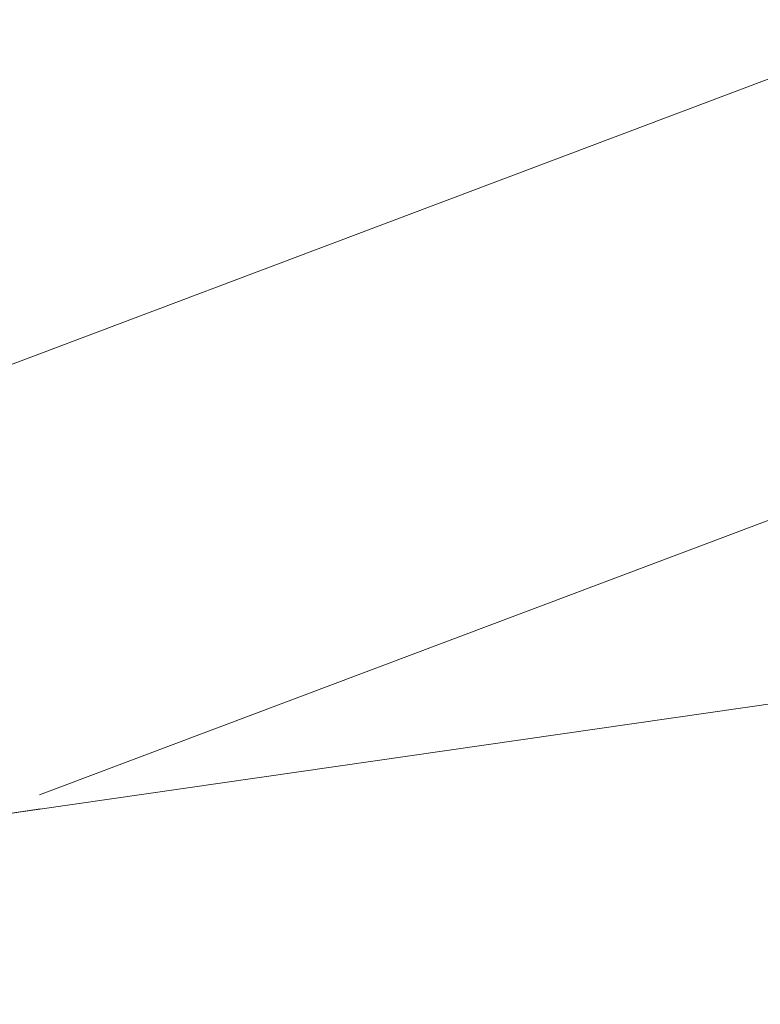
# Model space of a CAD drawing. Extents: x 1620613 to 58986870800, y -33664771900 to 607790.
# Tile 281 of 656: x 1620826.52 to 1620827.76, y 607275.48 to 607277.13. Entities that reach past the tile are written whole.
import ezdxf

# ---------------------------------------------------------------- set-up
doc = ezdxf.new("R2010")
doc.units = 0
doc.header["$MEASUREMENT"] = 0
doc.linetypes.add('DGN Style 2', pattern=[7.346995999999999, 4.408198, -2.938798])
doc.linetypes.add('DGN Style 3', pattern=[10.285794, 7.346996, -2.938798])
for name, color, linetype, lineweight in [('BD_X_Building', 241, 'Continuous', 0), ('DR_X_Text', 7, 'Continuous', 0), ('DT_X_Contour_Minor', 136, 'DGN Style 3', 0), ('SV_X_Top_of_Bank', 97, 'DGN Style 2', 0), ('XS_X_Ground_Line', 92, 'DGN Style 3', 13)]:
    doc.layers.add(name, color=color, linetype=linetype, lineweight=lineweight)
doc.styles.add('Style-Arial', font='arial.ttf')
doc.dimstyles.get("Standard").update_dxf_attribs({"dimtxt": 0.18, "dimasz": 0.18, "dimexe": 0.18, "dimexo": 0.0625, "dimgap": 0.09, "dimtad": 0, "dimtih": 1, "dimtoh": 1, "dimdec": 4, "dimzin": 0, "dimdsep": 46, "dimtxsty": 'Standard', "dimcen": 0.09, "dimadec": 0, "dimazin": 0, "dimtfac": 1, "dimtdec": 4, "dimtofl": 0, "dimtmove": 0, "dimatfit": 3, "dimfxl": 1, "dimtolj": 1, "dimtzin": 0, "dimarcsym": 0})

# ---------------------------------------------------------------- blocks, each defined once
blk = doc.blocks.new('*U1005', base_point=(1621030.426375, 607373.088958, 1050.707375))
at = {"layer": 'DT_X_Contour_Minor', "transparency": 33554559, "flags": 128}
for points, elevation in [([(1621003.879831, 607417.525733), (1621001.92118, 607416.131629), (1621001.536979, 607415.858369), (1621001.2238, 607415.63606), (1621000.981641, 607415.464704), (1621000.810503, 607415.344301), (1621000.448831, 607415.09116), (1621000.200536, 607414.883154), (1620999.726908, 607414.448993), (1620999.027946, 607413.788675), (1620998.103651, 607412.902202), (1620995.338417, 607410.236732), (1620994.369162, 607409.279445), (1620993.535324, 607408.406686), (1620992.836902, 607407.618456), (1620992.273896, 607406.914754), (1620990.953102, 607405.150919), (1620990.484712, 607404.547032), (1620990.070136, 607404.058248), (1620989.709376, 607403.684567), (1620989.40243, 607403.42599), (1620988.65566, 607402.889919), (1620988.404721, 607402.701264), (1620988.211983, 607402.537348), (1620988.077445, 607402.398174), (1620988.001108, 607402.28374), (1620987.875142, 607402.011571), (1620987.83876, 607401.909902), (1620987.824088, 607401.809023), (1620987.831128, 607401.708934), (1620987.859878, 607401.609634), (1620988.044704, 607401.148079), (1620987.91031, 607401.076477), (1620987.897191, 607401.068255), (1620987.91543, 607401.074276), (1620987.965028, 607401.09454), (1620988.045984, 607401.129047), (1620988.303679, 607401.240056), (1620988.39171, 607401.269497), (1620988.462531, 607401.274563), (1620988.516143, 607401.255254), (1620988.552545, 607401.21157), (1620988.626671, 607401.06258), (1620988.656186, 607400.992232), (1620988.689138, 607400.89293), (1620988.725525, 607400.764676), (1620988.765349, 607400.607468), (1620988.876126, 607400.149644), (1620988.888266, 607399.988049), (1620988.841601, 607399.846633), (1620988.736131, 607399.725396), (1620988.571857, 607399.624338), (1620988.055386, 607399.381754), (1620987.866426, 607399.291554), (1620987.686902, 607399.202892), (1620987.516812, 607399.115769), (1620987.356157, 607399.030184), (1620986.940323, 607398.804007), (1620986.797123, 607398.723038), (1620986.679396, 607398.649764), (1620986.587144, 607398.584183), (1620986.520365, 607398.526296), (1620986.376255, 607398.382191), (1620986.317708, 607398.328963), (1620986.250148, 607398.277361), (1620986.173577, 607398.227382), (1620986.087993, 607398.179029), (1620985.847753, 607398.052252), (1620985.770033, 607398.010062), (1620985.717054, 607397.978574), (1620985.688816, 607397.957788), (1620985.685319, 607397.947705), (1620985.708981, 607397.935084), (1620985.669879, 607397.914812), (1620985.534828, 607397.863461), (1620985.303827, 607397.78103), (1620984.976877, 607397.667519), (1620983.977077, 607397.323386), (1620983.635314, 607397.20494), (1620983.359876, 607397.107702), (1620983.150763, 607397.031673), (1620983.007975, 607396.976852), (1620982.71564, 607396.85894), (1620982.618348, 607396.819472), (1620982.545722, 607396.789499), (1620982.497762, 607396.769023), (1620982.474469, 607396.758044), (1620982.445241, 607396.741426), (1620982.406892, 607396.722023), (1620982.313764, 607396.676277), (1620982.165857, 607396.604188), (1620981.963172, 607396.505756), (1620981.34964, 607396.208145), (1620981.062999, 607396.073884), (1620980.663225, 607395.894309), (1620980.150319, 607395.669419), (1620979.52428, 607395.399214), (1620977.703999, 607394.61825), (1620976.992582, 607394.312884), (1620976.223543, 607393.982509), (1620975.39688, 607393.627124), (1620974.512595, 607393.246731), (1620972.077672, 607392.199002), (1620971.044123, 607391.74988), (1620969.769669, 607391.188309), (1620968.254311, 607390.514289), (1620966.498048, 607389.72782), (1620961.493472, 607387.480639), (1620959.728052, 607386.688455), (1620958.185223, 607385.997287), (1620956.864984, 607385.407137), (1620955.767337, 607384.918004), (1620953.137066, 607383.748339), (1620952.021662, 607383.251236), (1620950.648156, 607382.637175), (1620949.016547, 607381.906157), (1620947.126834, 607381.058181), (1620941.743464, 607378.640968), (1620939.888237, 607377.807487), (1620938.360084, 607377.119956), (1620937.159006, 607376.578374), (1620936.285001, 607376.18274), (1620934.390421, 607375.322317), (1620933.680783, 607375.00036), (1620932.972801, 607374.679809), (1620932.266477, 607374.360662), (1620931.561811, 607374.04292), (1620929.684909, 607373.197482), (1620928.992952, 607372.885902), (1620928.324758, 607372.585242), (1620927.680326, 607372.295501), (1620927.059657, 607372.01668), (1620925.436223, 607371.287715), (1620924.862562, 607371.028962), (1620924.359157, 607370.799427), (1620923.926006, 607370.599109), (1620923.56311, 607370.428009), (1620922.689061, 607370.010699), (1620922.361668, 607369.854941), (1620922.035026, 607369.700647), (1620921.709134, 607369.547818), (1620921.383994, 607369.396455), (1620920.517953, 607368.994772), (1620920.184196, 607368.84047), (1620919.832455, 607368.678828), (1620919.46273, 607368.509844), (1620919.075021, 607368.333519), (1620918.017153, 607367.853532), (1620917.670861, 607367.697608), (1620917.425389, 607367.589828), (1620917.280735, 607367.530191), (1620917.236899, 607367.518698), (1620917.25443, 607367.55224), (1620917.243174, 607367.555158), (1620917.196257, 607367.538757), (1620917.11368, 607367.503037), (1620916.995443, 607367.447998), (1620916.632596, 607367.275466), (1620916.511019, 607367.218541), (1620916.418424, 607367.177163), (1620916.354811, 607367.151333), (1620916.32018, 607367.141051), (1620916.266473, 607367.134361), (1620916.232138, 607367.123806), (1620916.169413, 607367.097158), (1620916.078298, 607367.054416), (1620915.958792, 607366.995582), (1620915.602258, 607366.817233), (1620915.450081, 607366.740978), (1620915.260949, 607366.645976), (1620915.034864, 607366.532227), (1620914.771824, 607366.39973), (1620914.021113, 607366.021408), (1620913.77356, 607365.899226), (1620913.593937, 607365.816421), (1620913.482242, 607365.772993), (1620913.438477, 607365.768942), (1620913.41234, 607365.810642), (1620913.403036, 607365.825308), (1620913.394724, 607365.838031), (1620913.387406, 607365.848813), (1620913.381082, 607365.857651), (1620913.353884, 607365.894366), (1620913.242373, 607365.91691), (1620913.209503, 607365.912953), (1620913.158687, 607365.891423), (1620913.089922, 607365.852318), (1620913.00321, 607365.795639), (1620912.748048, 607365.621063), (1620912.619294, 607365.495141), (1620912.424405, 607365.248309), (1620912.16338, 607364.880565), (1620911.836219, 607364.391911), (1620910.875609, 607362.927619), (1620910.489325, 607362.377711), (1620910.050931, 607361.826206), (1620909.560425, 607361.273104), (1620909.017809, 607360.718404), (1620907.501351, 607359.237077), (1620906.868086, 607358.671336), (1620906.105633, 607358.085111), (1620905.213992, 607357.4784), (1620904.193164, 607356.851204), (1620901.298706, 607355.151368), (1620900.196791, 607354.5027), (1620899.061888, 607353.831574), (1620897.893997, 607353.13799), (1620896.69312, 607352.421947), (1620893.446795, 607350.482555), (1620892.369774, 607349.838586), (1620891.573452, 607349.361221), (1620891.057829, 607349.050462), (1620890.822907, 607348.906308), (1620890.570713, 607348.744037), (1620890.304283, 607348.572606), (1620889.69414, 607348.180017), (1620888.740283, 607347.566271), (1620887.442712, 607346.731366), (1620883.524238, 607344.210075), (1620882.003207, 607343.255665), (1620880.37897, 607342.283404), (1620878.651526, 607341.293291), (1620876.820876, 607340.285327), (1620871.801533, 607337.573621), (1620870.153673, 607336.68331), (1620868.974598, 607336.046155), (1620868.26431, 607335.662156), (1620868.022807, 607335.531313), (1620868.003849, 607335.519942), (1620867.971734, 607335.502231), (1620867.889608, 607335.457626), (1620867.757472, 607335.386127), (1620867.575324, 607335.287734), (1620867.022915, 607334.989495), (1620866.607401, 607334.744429), (1620865.775164, 607334.232911), (1620864.526204, 607333.454941), (1620862.860522, 607332.410519), (1620854.114988, 607326.914824), (1620853.555469, 607326.599765), (1620853.192975, 607326.431357), (1620852.345285, 607326.061159), (1620851.012399, 607325.48917), (1620849.194319, 607324.71539), (1620843.699176, 607322.382924), (1620841.887955, 607321.614369), (1620840.575647, 607321.058056), (1620839.762253, 607320.713984), (1620839.447773, 607320.582153), (1620839.274377, 607320.513591), (1620839.217081, 607320.490852), (1620839.175241, 607320.474057), (1620839.148855, 607320.463205), (1620839.137925, 607320.458297), (1620839.129384, 607320.453134), (1620839.087954, 607320.427933), (1620838.970071, 607320.356201), (1620838.775733, 607320.237938), (1620838.504942, 607320.073145), (1620837.062859, 607319.195538), (1620827.079825, 607314.94988), (1620825.201572, 607314.151117), (1620823.845254, 607313.574393), (1620823.010871, 607313.219711), (1620822.698425, 607313.087069), (1620822.561148, 607313.02941), (1620822.36402, 607312.946614), (1620821.875595, 607312.741467), (1620821.095873, 607312.413971), (1620820.024852, 607311.964126), (1620816.780402, 607310.601405), (1620815.534065, 607310.084906), (1620814.228393, 607309.557449), (1620812.863385, 607309.019034), (1620811.439041, 607308.469662), (1620807.561678, 607306.990057), (1620806.275751, 607306.499138), (1620805.325991, 607306.136082), (1620804.712399, 607305.90089), (1620804.434974, 607305.793561), (1620804.143398, 607305.677838), (1620803.83883, 607305.559591), (1620803.143809, 607305.291645), (1620802.058334, 607304.873999), (1620800.582404, 607304.306652), (1620796.125989, 607302.594128), (1620794.419569, 607301.934638), (1620792.642621, 607301.240559), (1620790.795146, 607300.511893), (1620788.877143, 607299.748638), (1620783.668431, 607297.667174), (1620781.917619, 607296.968105), (1620780.571715, 607296.431995), (1620779.630721, 607296.058845), (1620779.094635, 607295.848655), (1620778.204953, 607295.505426), (1620777.76613, 607295.352418), (1620777.116924, 607295.150815), (1620776.257334, 607294.900617), (1620775.187361, 607294.601825), (1620772.053587, 607293.740252), (1620770.760758, 607293.419622), (1620769.232599, 607293.103913), (1620767.469112, 607292.793124), (1620765.470296, 607292.487256), (1620759.826347, 607291.678168), (1620758.860304, 607291.109963), (1620760.195137, 607290.012163), (1620763.830845, 607288.384769), (1620769.76743, 607286.227781), (1620788.666155, 607279.769688), (1620794.897344, 607277.670466), (1620799.416867, 607276.216371), (1620802.224723, 607275.407402), (1620803.320913, 607275.24356), (1620803.961865, 607275.666817), (1620804.334567, 607275.714943), (1620804.971958, 607275.541878), (1620805.874038, 607275.147623), (1620807.040808, 607274.532178), (1620810.505113, 607272.596069), (1620811.701054, 607271.970219), (1620812.690651, 607271.54475), (1620813.473901, 607271.319663), (1620814.050807, 607271.294957), (1620816.261559, 607271.647221), (1620820.331139, 607272.982164), (1620821.930708, 607274.300728), (1620822.251095, 607274.559608), (1620822.526727, 607274.771148), (1620822.757605, 607274.935348), (1620822.943727, 607275.052209), (1620823.38038, 607275.300717), (1620823.526887, 607275.383677), (1620823.638915, 607275.446176), (1620823.716467, 607275.488213), (1620823.759541, 607275.509789), (1620823.828434, 607275.540043), (1620824.043281, 607275.622415), (1620824.636151, 607275.846842), (1620825.607044, 607276.213324), (1620826.95596, 607276.72186), (1620831.057099, 607278.267363), (1620832.525558, 607278.841649), (1620833.855079, 607279.405379), (1620835.045663, 607279.958555), (1620836.097309, 607280.501175), (1620838.716449, 607281.934089), (1620839.73377, 607282.459771), (1620840.821379, 607282.962131), (1620841.979277, 607283.44117), (1620843.207462, 607283.896887), (1620846.576339, 607285.081038), (1620847.714074, 607285.482398), (1620848.600623, 607285.798364), (1620849.235984, 607286.028935), (1620849.620157, 607286.174113), (1620850.309705, 607286.447394), (1620850.585565, 607286.555639), (1620850.895984, 607286.675414), (1620851.240963, 607286.806718), (1620851.620501, 607286.949552), (1620852.678683, 607287.345816), (1620853.402801, 607287.624815), (1620854.78152, 607288.164615), (1620856.81484, 607288.965216), (1620859.502761, 607290.026619), (1620867.543351, 607293.204759), (1620870.194387, 607294.252347), (1620872.11705, 607295.011506), (1620873.311343, 607295.482235), (1620873.777263, 607295.664536), (1620874.048556, 607295.766099), (1620874.170594, 607295.820199), (1620874.33324, 607295.906325), (1620874.536493, 607296.024479), (1620874.780353, 607296.174659), (1620875.48479, 607296.617843), (1620875.758532, 607296.78198), (1620876.051432, 607296.942002), (1620876.363488, 607297.09791), (1620876.694702, 607297.249703), (1620877.603481, 607297.648998), (1620878.264226, 607297.925592), (1620879.564877, 607298.455902), (1620881.505433, 607299.239928), (1620884.085895, 607300.27767), (1620891.820335, 607303.383271), (1620894.410805, 607304.41669), (1620896.381388, 607305.187746), (1620897.732082, 607305.696439), (1620898.462887, 607305.94277), (1620899.585184, 607306.249833), (1620899.97706, 607306.375864), (1620900.310966, 607306.52366), (1620900.5869, 607306.69322), (1620900.804865, 607306.884545), (1620901.686765, 607307.828178), (1620902.549354, 607308.448442), (1620902.733586, 607308.574684), (1620902.9166, 607308.687583), (1620903.098397, 607308.787139), (1620903.278976, 607308.873352), (1620903.758898, 607309.085464), (1620903.935558, 607309.161794), (1620904.105595, 607309.231699), (1620904.269011, 607309.29518), (1620904.425805, 607309.352236), (1620904.835092, 607309.495821), (1620904.963264, 607309.550967), (1620905.040814, 607309.608715), (1620905.067742, 607309.669065), (1620905.044048, 607309.732017), (1620904.815359, 607310.031868), (1620904.532769, 607309.96037), (1620904.502893, 607309.957391), (1620904.534373, 607309.979095), (1620904.627209, 607310.025482), (1620904.781403, 607310.096553), (1620905.274393, 607310.318986), (1620905.467564, 607310.403207), (1620905.677331, 607310.489046), (1620905.903696, 607310.576503), (1620906.146658, 607310.665577), (1620906.816687, 607310.905266), (1620907.074366, 607311.00435), (1620907.344881, 607311.121837), (1620907.628232, 607311.257727), (1620907.924419, 607311.412019), (1620908.731366, 607311.848002), (1620908.999999, 607311.992757), (1620909.200688, 607312.100038), (1620909.333433, 607312.169844), (1620909.398233, 607312.202174), (1620909.480442, 607312.238422), (1620909.52871, 607312.259577), (1620909.611857, 607312.295854), (1620909.729884, 607312.347253), (1620909.882789, 607312.413775), (1620910.337042, 607312.611331), (1620910.48631, 607312.676495), (1620910.593423, 607312.72382), (1620910.658381, 607312.753307), (1620910.681185, 607312.764955), (1620910.68579, 607312.772231), (1620910.737868, 607312.79602), (1620910.89065, 607312.86193), (1620911.144136, 607312.96996), (1620911.498325, 607313.120111), (1620912.577102, 607313.576673), (1620913.00153, 607313.758954), (1620913.465733, 607313.963375), (1620913.969709, 607314.189936), (1620914.513459, 607314.438637), (1620916.016492, 607315.131359), (1620916.599882, 607315.398889), (1620917.222779, 607315.681935), (1620917.885183, 607315.980498), (1620918.587093, 607316.294578), (1620920.511529, 607317.152814), (1620921.243411, 607317.478628), (1620921.995731, 607317.812393), (1620922.768488, 607318.154109), (1620923.561682, 607318.503777), (1620925.704117, 607319.446824), (1620926.674441, 607319.875482), (1620927.978589, 607320.45417), (1620929.61656, 607321.182889), (1620931.588353, 607322.061639), (1620937.291567, 607324.605012), (1620939.301523, 607325.50222), (1620941.053978, 607326.286315), (1620942.548934, 607326.957296), (1620943.786391, 607327.515165), (1620946.742941, 607328.851996), (1620947.787436, 607329.32418), (1620948.703506, 607329.738111), (1620949.491153, 607330.093788), (1620950.150375, 607330.391211), (1620951.737069, 607331.106668), (1620952.523628, 607331.460025), (1620953.693285, 607331.983503), (1620955.246039, 607332.677104), (1620957.181891, 607333.540825), (1620962.85496, 607336.070912), (1620964.781224, 607336.93054), (1620966.305215, 607337.611859), (1620967.426932, 607338.114868), (1620968.146376, 607338.439568), (1620969.52853, 607339.067689), (1620969.997333, 607339.281125), (1620970.367128, 607339.450341), (1620970.637915, 607339.575337), (1620970.809693, 607339.656114), (1620971.135757, 607339.812559), (1620971.286975, 607339.885997), (1620971.49608, 607339.988976), (1620971.763072, 607340.121498), (1620972.087952, 607340.283561), (1620973.031481, 607340.755118), (1620973.383271, 607340.929209), (1620973.730996, 607341.097811), (1620974.074655, 607341.260926), (1620974.414248, 607341.418553), (1620975.31441, 607341.831575), (1620975.609977, 607341.966337), (1620975.821558, 607342.060855), (1620975.949153, 607342.115131), (1620975.992762, 607342.129163), (1620975.99707, 607342.112925), (1620976.018676, 607342.117408), (1620976.080261, 607342.143033), (1620976.181827, 607342.189801), (1620976.323373, 607342.257712), (1620976.754136, 607342.466999), (1620976.940986, 607342.5577), (1620977.178463, 607342.672836), (1620977.466567, 607342.812409), (1620977.805299, 607342.976417), (1620978.776086, 607343.446354), (1620979.090513, 607343.598005), (1620979.305704, 607343.700503), (1620979.421658, 607343.753849), (1620979.438377, 607343.758043), (1620979.350644, 607343.703691), (1620979.336653, 607343.692667), (1620979.360478, 607343.70036), (1620979.42212, 607343.72677), (1620979.521579, 607343.771896), (1620979.837225, 607343.917189), (1620979.956967, 607343.954464), (1620980.079457, 607343.957319), (1620980.204697, 607343.925755), (1620980.332686, 607343.85977), (1620980.93638, 607343.471528), (1620984.166832, 607345.739957), (1620984.863037, 607346.305156), (1620985.567172, 607347.02857), (1620986.279238, 607347.910199), (1620986.999234, 607348.950042), (1620988.929797, 607351.933911), (1620989.652518, 607352.950786), (1620990.37276, 607353.763509), (1620991.090522, 607354.372081), (1620991.805804, 607354.776501), (1620993.709918, 607355.582753), (1620994.348622, 607355.853197), (1620994.836651, 607356.059841), (1620995.174004, 607356.202685), (1620995.360681, 607356.281729), (1620995.657585, 607356.407446), (1620996.061487, 607356.677383), (1620997.050516, 607357.392905), (1620998.624672, 607358.554013), (1621000.783954, 607360.160706), (1621007.322209, 607365.039337), (1621009.529174, 607366.677025), (1621011.24638, 607367.931117), (1621012.473827, 607368.801612), (1621013.211513, 607369.28851), (1621014.525665, 607370.075445), (1621014.984583, 607370.354698), (1621015.375723, 607370.602257), (1621015.699085, 607370.818123), (1621015.954668, 607371.002294), (1621016.545853, 607371.45116), (1621017.030224, 607371.767363), (1621018.039946, 607372.379323), (1621019.575021, 607373.287039), (1621021.635448, 607374.490512), (1621027.83039, 607378.094114), (1621029.89536, 607379.295862), (1621031.444063, 607380.198403), (1621032.476501, 607380.801738), (1621032.992671, 607381.105865), (1621033.680772, 607381.517931), (1621034.104957, 607381.778305), (1621034.861435, 607382.25038), (1621035.950208, 607382.934156), (1621037.371274, 607383.829631), (1621044.778268, 607388.502486), (1621049.385231, 607389.507829), (1621050.298039, 607389.585519), (1621051.062052, 607389.38773), (1621051.677269, 607388.914461), (1621052.14369, 607388.165713), (1621053.97313, 607384.028766)], 1052.4), ([(1621001.638632, 607417.289498), (1621000.340962, 607416.365859), (1621000.086417, 607416.184815), (1620999.878925, 607416.037529), (1620999.718487, 607415.924), (1620999.605103, 607415.844228), (1620999.365483, 607415.676514), (1620999.20098, 607415.538704), (1620998.887186, 607415.251058), (1620998.424101, 607414.813576), (1620997.811724, 607414.226258), (1620995.979667, 607412.460297), (1620995.337504, 607411.826063), (1620994.785059, 607411.247832), (1620994.322331, 607410.725603), (1620993.949322, 607410.259378), (1620993.074252, 607409.090779), (1620992.689523, 607408.637273), (1620992.191637, 607408.153201), (1620991.580594, 607407.638565), (1620990.856394, 607407.093364), (1620988.774318, 607405.598742), (1620988.074674, 607405.072748), (1620987.537299, 607404.615735), (1620987.162193, 607404.227701), (1620986.949356, 607403.908647), (1620986.598148, 607403.149809), (1620986.496711, 607402.866346), (1620986.455806, 607402.585084), (1620986.475433, 607402.306024), (1620986.555591, 607402.029166), (1620987.070906, 607400.742299), (1620986.696202, 607400.542666), (1620986.659624, 607400.519743), (1620986.710477, 607400.536531), (1620986.848761, 607400.593029), (1620987.074476, 607400.689238), (1620987.792957, 607400.998743), (1620988.038397, 607401.080827), (1620988.235854, 607401.094952), (1620988.385329, 607401.041116), (1620988.486822, 607400.91932), (1620988.693494, 607400.503918), (1620988.762328, 607400.363402), (1620988.813824, 607400.253404), (1620988.847984, 607400.173924), (1620988.864807, 607400.124963), (1620988.886553, 607400.035091), (1620988.861621, 607399.990539), (1620988.770514, 607399.924289), (1620988.613232, 607399.83634), (1620988.389776, 607399.726692), (1620987.705661, 607399.405366), (1620987.477537, 607399.297947), (1620987.306254, 607399.216683), (1620987.191809, 607399.161576), (1620987.134205, 607399.132624), (1620987.056378, 607399.090293), (1620987.020233, 607399.065795), (1620986.970164, 607399.024047), (1620986.906174, 607398.96505), (1620986.828262, 607398.888804), (1620986.601932, 607398.662481), (1620986.509981, 607398.578886), (1620986.403877, 607398.497843), (1620986.283619, 607398.41935), (1620986.149207, 607398.343409), (1620985.771902, 607398.144303), (1620985.649841, 607398.078041), (1620985.566636, 607398.028589), (1620985.522287, 607397.995944), (1620985.516795, 607397.980107), (1620985.553956, 607397.960287), (1620985.526557, 607397.940156), (1620985.416491, 607397.894627), (1620985.223757, 607397.823702), (1620984.948354, 607397.727379), (1620984.103724, 607397.436656), (1620983.808641, 607397.334026), (1620983.556862, 607397.24418), (1620983.348389, 607397.167119), (1620983.183221, 607397.10284), (1620982.800512, 607396.948477), (1620982.673143, 607396.896807), (1620982.578065, 607396.857569), (1620982.515279, 607396.830763), (1620982.484784, 607396.816389), (1620982.446522, 607396.794635), (1620982.396317, 607396.769234), (1620982.274399, 607396.709345), (1620982.080768, 607396.61497), (1620981.815424, 607396.486108), (1620981.012223, 607396.096494), (1620980.67243, 607395.935941), (1620980.255452, 607395.746493), (1620979.76129, 607395.52815), (1620979.189943, 607395.280912), (1620977.563437, 607394.583084), (1620976.927754, 607394.310225), (1620976.240581, 607394.01502), (1620975.50192, 607393.697467), (1620974.711771, 607393.357568), (1620972.536054, 607392.421374), (1620971.567078, 607391.999653), (1620970.291939, 607391.436636), (1620968.710635, 607390.732322), (1620966.823167, 607389.886712), (1620961.381702, 607387.443356), (1620959.485941, 607386.59259), (1620957.879758, 607385.872806), (1620956.563153, 607385.284005), (1620955.536126, 607384.826188), (1620953.18349, 607383.779985), (1620952.1408, 607383.315138), (1620950.777205, 607382.705246), (1620949.092705, 607381.95031), (1620947.087302, 607381.050331), (1620941.311686, 607378.456994), (1620939.337049, 607377.569945), (1620937.74485, 607376.853799), (1620936.53509, 607376.308557), (1620935.707768, 607375.934219), (1620934.011492, 607375.163855), (1620933.376131, 607374.875598), (1620932.742253, 607374.588598), (1620932.10986, 607374.302856), (1620931.47895, 607374.018372), (1620929.798502, 607373.261425), (1620929.163971, 607372.975722), (1620928.520711, 607372.686323), (1620927.868723, 607372.393229), (1620927.208006, 607372.096438), (1620925.434459, 607371.300069), (1620924.815819, 607371.021241), (1620924.29006, 607370.782033), (1620923.857181, 607370.582445), (1620923.517184, 607370.422477), (1620922.734364, 607370.048725), (1620922.432013, 607369.904989), (1620922.112073, 607369.754095), (1620921.774546, 607369.596044), (1620921.41943, 607369.430836), (1620920.449003, 607368.980737), (1620920.086146, 607368.812887), (1620919.725395, 607368.646909), (1620919.36675, 607368.482805), (1620919.01021, 607368.320573), (1620918.062247, 607367.890453), (1620917.75218, 607367.7512), (1620917.532949, 607367.656031), (1620917.404554, 607367.604945), (1620917.366997, 607367.597944), (1620917.387958, 607367.63805), (1620917.374499, 607367.64154), (1620917.3184, 607367.621929), (1620917.21966, 607367.579218), (1620917.078281, 607367.513406), (1620916.644416, 607367.307106), (1620916.499044, 607367.239039), (1620916.388326, 607367.189563), (1620916.312263, 607367.158677), (1620916.270854, 607367.146382), (1620916.206635, 607367.138383), (1620916.16558, 607367.125762), (1620916.090578, 607367.093898), (1620915.98163, 607367.042791), (1620915.838734, 607366.972442), (1620915.412418, 607366.759185), (1620915.243237, 607366.674447), (1620915.055433, 607366.580175), (1620914.849005, 607366.476368), (1620914.623953, 607366.363028), (1620913.998984, 607366.048074), (1620913.790759, 607365.949766), (1620913.634812, 607365.891059), (1620913.531141, 607365.871951), (1620913.479748, 607365.892444), (1620913.412403, 607365.99989), (1620913.388429, 607366.03768), (1620913.367013, 607366.070464), (1620913.348157, 607366.098244), (1620913.33186, 607366.121018), (1620913.261781, 607366.21562), (1620912.974453, 607366.273707), (1620912.889761, 607366.263513), (1620912.758823, 607366.208036), (1620912.58164, 607366.107276), (1620912.358212, 607365.961233), (1620911.700744, 607365.511408), (1620911.45064, 607365.311414), (1620911.193427, 607365.048799), (1620910.929107, 607364.723564), (1620910.657678, 607364.335708), (1620909.924391, 607363.217932), (1620909.629519, 607362.798157), (1620909.294868, 607362.377162), (1620908.920438, 607361.954949), (1620908.506229, 607361.531516), (1620907.348632, 607360.400736), (1620906.803144, 607359.932416), (1620906.034877, 607359.375542), (1620905.043831, 607358.730112), (1620903.830006, 607357.996127), (1620900.296101, 607355.920761), (1620899.010328, 607355.164382), (1620897.803438, 607354.451769), (1620896.675431, 607353.782924), (1620895.626307, 607353.157844), (1620892.933822, 607351.549322), (1620892.036134, 607351.012379), (1620891.362437, 607350.607941), (1620890.912728, 607350.336009), (1620890.68701, 607350.196582), (1620890.383746, 607350.001451), (1620890.063364, 607349.795306), (1620889.329666, 607349.323217), (1620888.182652, 607348.585186), (1620886.622322, 607347.581212), (1620881.910354, 607344.549358), (1620880.170884, 607343.45007), (1620878.486452, 607342.426098), (1620876.857056, 607341.477442), (1620875.282697, 607340.604102), (1620871.157789, 607338.375615), (1620869.802692, 607337.643427), (1620868.831082, 607337.118226), (1620868.24296, 607336.800012), (1620868.038325, 607336.688786), (1620868.003949, 607336.668166), (1620867.971394, 607336.649914), (1620867.899512, 607336.610623), (1620867.788303, 607336.550293), (1620867.637766, 607336.468924), (1620867.1839, 607336.223887), (1620866.827304, 607336.012983), (1620866.097917, 607335.564052), (1620864.995738, 607334.877092), (1620863.520767, 607333.952103), (1620859.090455, 607331.168095), (1620857.567728, 607330.213276), (1620856.32228, 607329.436823), (1620855.354111, 607328.838738), (1620854.663221, 607328.41902), (1620853.190553, 607327.537594), (1620852.48348, 607327.14949), (1620851.46676, 607326.646246), (1620850.140394, 607326.027863), (1620848.504381, 607325.29434), (1620843.72882, 607323.18476), (1620842.100778, 607322.468489), (1620840.798324, 607321.901863), (1620839.821458, 607321.48488), (1620839.17018, 607321.217542), (1620837.867554, 607320.704165), (1620837.184168, 607320.426855), (1620836.110976, 607319.979959), (1620834.64798, 607319.363476), (1620832.795178, 607318.577407), (1620827.334636, 607316.255107), (1620825.534246, 607315.48947), (1620824.228484, 607314.934283), (1620823.417349, 607314.589545), (1620823.100842, 607314.455258), (1620822.916326, 607314.377758), (1620822.651364, 607314.26647), (1620821.994864, 607313.99073), (1620820.946827, 607313.550537), (1620819.507252, 607312.945893), (1620815.146335, 607311.114239), (1620813.56542, 607310.455991), (1620812.093362, 607309.85499), (1620810.730162, 607309.311233), (1620809.47582, 607308.824723), (1620806.276051, 607307.603689), (1620805.20986, 607307.196581), (1620804.411112, 607306.891032), (1620803.879808, 607306.687043), (1620803.615948, 607306.584612), (1620803.268914, 607306.446878), (1620802.98354, 607306.335778), (1620802.387694, 607306.105779), (1620801.481375, 607305.756881), (1620800.264585, 607305.289085), (1620796.605849, 607303.883095), (1620795.123123, 607303.308983), (1620793.418998, 607302.64114), (1620791.493474, 607301.879564), (1620789.346551, 607301.024257), (1620783.326224, 607298.618462), (1620781.321276, 607297.817669), (1620779.82168, 607297.219637), (1620778.827433, 607296.824365), (1620778.338537, 607296.631854), (1620777.708616, 607296.388838), (1620777.333223, 607296.262717), (1620776.679486, 607296.066618), (1620775.747403, 607295.800539), (1620774.536976, 607295.464481), (1620770.938044, 607294.475021), (1620769.453315, 607294.106799), (1620767.698326, 607293.744228), (1620765.673077, 607293.387308), (1620763.377568, 607293.036038), (1620756.895865, 607292.106854), (1620755.786429, 607291.454307), (1620757.319396, 607290.193557), (1620761.494768, 607288.324603), (1620768.312543, 607285.847444), (1620790.016483, 607278.43075), (1620797.157643, 607276.01006), (1620802.303169, 607274.310513), (1620805.453061, 607273.332107), (1620806.607319, 607273.074842), (1620807.024494, 607273.350327), (1620807.267074, 607273.381651), (1620807.681932, 607273.269008), (1620808.269067, 607273.0124), (1620809.028481, 607272.611826), (1620811.283288, 607271.351674), (1620812.061688, 607270.944328), (1620812.705785, 607270.667404), (1620813.215579, 607270.520902), (1620813.591068, 607270.504821), (1620815.029977, 607270.734099), (1620818.996337, 607272.035183), (1620819.963733, 607272.128244), (1620821.166051, 607271.84982), (1620822.603292, 607271.199911), (1620824.275455, 607270.178516), (1620829.047786, 607266.959482), (1620830.461512, 607266.081116), (1620831.123442, 607265.860292), (1620831.033576, 607266.29701), (1620830.191913, 607267.391272), (1620826.945084, 607271.186024), (1620825.916197, 607272.464221), (1620825.26466, 607273.452745), (1620824.990471, 607274.151596), (1620825.093632, 607274.560776), (1620826.455528, 607275.794378), (1620831.766138, 607277.795666), (1620832.891476, 607278.24181), (1620833.991514, 607278.722548), (1620835.066253, 607279.237878), (1620836.115692, 607279.787802), (1620838.880463, 607281.300389), (1620839.95435, 607281.855301), (1620841.102433, 607282.385594), (1620842.324712, 607282.891268), (1620843.621188, 607283.372325), (1620847.177384, 607284.622318), (1620848.37838, 607285.045994), (1620849.314223, 607285.379528), (1620849.984912, 607285.62292), (1620850.390447, 607285.77617), (1620851.118335, 607286.064646), (1620851.385063, 607286.169747), (1620851.639331, 607286.268691), (1620851.881139, 607286.361478), (1620852.110487, 607286.448109), (1620852.705469, 607286.670915), (1620853.298685, 607286.901333), (1620854.632097, 607287.425481), (1620856.705704, 607288.24336), (1620859.519507, 607289.35497), (1620868.009909, 607292.710904), (1620870.804661, 607293.815378), (1620872.821115, 607294.611852), (1620874.059271, 607295.100325), (1620874.51913, 607295.280797), (1620874.707689, 607295.351387), (1620874.792511, 607295.388989), (1620874.905556, 607295.44885), (1620875.046825, 607295.530972), (1620875.216318, 607295.635353), (1620875.705931, 607295.943384), (1620875.896193, 607296.057466), (1620876.09977, 607296.168688), (1620876.316662, 607296.27705), (1620876.546869, 607296.382552), (1620877.178508, 607296.660079), (1620877.769214, 607296.905109), (1620879.067605, 607297.432053), (1620881.073679, 607298.240911), (1620883.787437, 607299.331684), (1620891.967704, 607302.616298), (1620894.692152, 607303.705087), (1620896.730297, 607304.507996), (1620898.082138, 607305.025023), (1620898.747675, 607305.256169), (1620899.60737, 607305.491384), (1620899.920088, 607305.601338), (1620900.21347, 607305.75479), (1620900.487516, 607305.951739), (1620900.742227, 607306.192187), (1620901.885761, 607307.415768), (1620902.39699, 607307.783378), (1620902.54069, 607307.873451), (1620902.752691, 607307.986122), (1620903.032993, 607308.121391), (1620903.381597, 607308.279258), (1620904.402276, 607308.730369), (1620904.744569, 607308.88098), (1620905.005938, 607308.994479), (1620905.186384, 607309.070866), (1620905.285907, 607309.110141), (1620905.443402, 607309.165393), (1620905.482388, 607309.200166), (1620905.481222, 607309.263043), (1620905.439906, 607309.354025), (1620905.358438, 607309.473112), (1620904.884572, 607310.094432), (1620904.791799, 607310.07096), (1620904.781991, 607310.069982), (1620904.792326, 607310.077107), (1620904.822804, 607310.092336), (1620904.873425, 607310.115668), (1620905.035271, 607310.188692), (1620905.123225, 607310.225119), (1620905.265703, 607310.279633), (1620905.462703, 607310.352233), (1620905.714228, 607310.442919), (1620906.457656, 607310.708865), (1620906.743563, 607310.818804), (1620907.043712, 607310.949161), (1620907.358103, 607311.099937), (1620907.686737, 607311.271131), (1620908.582082, 607311.754875), (1620908.880143, 607311.915488), (1620909.102817, 607312.034521), (1620909.250104, 607312.111974), (1620909.322003, 607312.147846), (1620909.413218, 607312.188065), (1620909.466773, 607312.211537), (1620909.559029, 607312.251788), (1620909.689985, 607312.308818), (1620909.85964, 607312.382627), (1620910.363656, 607312.601824), (1620910.529275, 607312.674127), (1620910.648122, 607312.726636), (1620910.720197, 607312.759353), (1620910.745499, 607312.772277), (1620910.750607, 607312.780351), (1620910.797666, 607312.802207), (1620910.935012, 607312.861721), (1620911.162645, 607312.958891), (1620911.480564, 607313.093719), (1620912.448731, 607313.503469), (1620912.841363, 607313.672462), (1620913.293133, 607313.872129), (1620913.804042, 607314.102471), (1620914.374089, 607314.363487), (1620915.973065, 607315.100428), (1620916.593695, 607315.385035), (1620917.256354, 607315.686149), (1620917.961041, 607316.003771), (1620918.707757, 607316.3379), (1620920.755036, 607317.25092), (1620921.516686, 607317.590071), (1620922.266175, 607317.922757), (1620923.003504, 607318.248978), (1620923.728672, 607318.568735), (1620925.646241, 607319.412802), (1620926.559533, 607319.816452), (1620927.861235, 607320.394355), (1620929.551345, 607321.146508), (1620931.629865, 607322.072914), (1620937.690462, 607324.775663), (1620939.803279, 607325.718654), (1620941.596281, 607326.520562), (1620943.069469, 607327.181389), (1620944.222842, 607327.701135), (1620946.872084, 607328.899013), (1620947.808013, 607329.322118), (1620948.628865, 607329.693025), (1620949.334642, 607330.011732), (1620949.925344, 607330.27824), (1620951.347115, 607330.919331), (1620952.096347, 607331.255775), (1620953.277716, 607331.784286), (1620954.891222, 607332.504866), (1620956.936864, 607333.417514), (1620962.968092, 607336.107334), (1620965.005208, 607337.016343), (1620966.593133, 607337.726006), (1620967.731869, 607338.236323), (1620968.421415, 607338.547293), (1620969.661283, 607339.110753), (1620970.081826, 607339.302217), (1620970.413553, 607339.454013), (1620970.656464, 607339.566142), (1620970.810558, 607339.638603), (1620971.103056, 607339.778943), (1620971.247473, 607339.849201), (1620971.46135, 607339.954723), (1620971.744686, 607340.095507), (1620972.097482, 607340.271554), (1620973.130886, 607340.788029), (1620973.507852, 607340.974879), (1620973.863697, 607341.14807), (1620974.198422, 607341.307603), (1620974.512027, 607341.453478), (1620975.320145, 607341.824268), (1620975.58554, 607341.945061), (1620975.775637, 607342.02935), (1620975.890435, 607342.077134), (1620975.929934, 607342.088413), (1620975.934868, 607342.069816), (1620975.959612, 607342.07495), (1620976.030143, 607342.104297), (1620976.146462, 607342.157858), (1620976.308568, 607342.235634), (1620976.801901, 607342.47532), (1620977.002674, 607342.572797), (1620977.234995, 607342.685464), (1620977.498863, 607342.81332), (1620977.794279, 607342.956365), (1620978.624117, 607343.358072), (1620978.890606, 607343.486288), (1620979.067694, 607343.569655), (1620979.155382, 607343.608174), (1620979.153668, 607343.601844), (1620979.029898, 607343.525165), (1620979.01016, 607343.509613), (1620979.043772, 607343.520466), (1620979.130734, 607343.557724), (1620979.271047, 607343.621387), (1620979.716348, 607343.826361), (1620979.885275, 607343.878947), (1620980.05808, 607343.882975), (1620980.234763, 607343.838445), (1620980.415325, 607343.745356), (1620981.266994, 607343.197639), (1620985.824393, 607346.397852), (1620986.750339, 607347.108301), (1620987.575009, 607347.868127), (1620988.298401, 607348.677331), (1620988.920516, 607349.535913), (1620990.444452, 607351.891301), (1620991.014949, 607352.693996), (1620991.583489, 607353.335538), (1620992.150072, 607353.815929), (1620992.714697, 607354.135168), (1620994.217755, 607354.771602), (1620994.721931, 607354.985083), (1620995.107169, 607355.148203), (1620995.373466, 607355.26096), (1620995.520824, 607355.323355), (1620995.755192, 607355.422593), (1620996.156118, 607355.696931), (1620997.183117, 607356.445516), (1620998.836191, 607357.668348), (1621001.11534, 607359.365428), (1621008.027834, 607364.523304), (1621010.337921, 607366.240838), (1621012.083812, 607367.525031), (1621013.265507, 607368.375884), (1621013.883005, 607368.793397), (1621014.777405, 607369.328977), (1621015.100212, 607369.526985), (1621015.397836, 607369.719326), (1621015.670275, 607369.905999), (1621015.917529, 607370.087004), (1621016.543296, 607370.562126), (1621017.056, 607370.896825), (1621018.124787, 607371.544582), (1621019.749657, 607372.505395), (1621021.93061, 607373.779266), (1621028.487927, 607377.593663), (1621030.65505, 607378.854546), (1621032.238432, 607379.776398), (1621033.238071, 607380.359218), (1621033.653969, 607380.603007), (1621033.984708, 607380.801067), (1621034.188594, 607380.926218), (1621034.552199, 607381.153123), (1621035.075522, 607381.481782), (1621035.758563, 607381.912197), (1621039.318767, 607384.158225), (1621048.250503, 607386.107329), (1621049.962572, 607386.388283), (1621051.270893, 607386.395816), (1621052.175465, 607386.129927), (1621052.67629, 607385.590617), (1621054.07139, 607382.435851)], 1052.8)]:
    blk.add_lwpolyline(points, dxfattribs=dict(at, elevation=elevation))
blk = doc.blocks.new('TerminatorOpen_0.5')
at = {"color": 0, "linetype": 'ByBlock', "lineweight": -2}
for q in [(-1, 0.25), (-1, 0), (-1, -0.25)]:
    blk.add_line((0, 0), q, dxfattribs=at)

msp = doc.modelspace()

# ---------------------------------------------------------------- linework, layer by layer
at = {"layer": 'BD_X_Building', "extrusion": (-0.0872003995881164, -0.0175719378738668, 0.9960358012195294), "elevation": -150958.653233, "flags": 128}
msp.add_lwpolyline([(-275127.219399, 1702184.122065), (-275127.219399, 1702158.994262)], dxfattribs=at)
at = {"layer": 'SV_X_Top_of_Bank'}
msp.add_polyline3d([(1620918.492, 607313.188111, 1055.6699), (1620917.458, 607313.195011, 1055.6072), (1620917.258, 607313.321111, 1055.6057), (1620912.605, 607311.509311, 1055.1707), (1620910.497, 607310.524311, 1054.8521), (1620909.712, 607308.075211, 1054.7644), (1620899.68, 607303.008411, 1054.1095), (1620850.734, 607285.068811, 1053.2798), (1620842.089, 607280.050811, 1054.4615), (1620833.831, 607276.856611, 1053.7296), (1620823.777, 607275.408611, 1052.4624), (1620822.663, 607273.472411, 1052.6158), (1620817.164, 607272.316311, 1052.1069), (1620812.734, 607269.031811, 1053.5457)], dxfattribs=at)
at = {"layer": 'XS_X_Ground_Line'}
msp.add_polyline3d([(1620748.095, 607291.784811, 1053.2428), (1620779.569, 607288.790111, 1049.7052), (1620808.741, 607301.634611, 1050.297), (1620814.86, 607301.893711, 1045.258), (1620812.2831, 607290.972911, 1044.117), (1620815.4936, 607284.813311, 1044.9854), (1620812.734, 607269.031811, 1053.5457), (1620817.164, 607272.316311, 1052.1069), (1620822.663, 607273.472411, 1052.6158), (1620823.777, 607275.408611, 1052.4624), (1620833.831, 607276.856611, 1053.7296), (1620842.089, 607280.050811, 1054.4615), (1620850.734, 607285.068811, 1053.2798), (1620880.059, 607282.730711, 1054.411), (1620881.962, 607280.442811, 1054.7117), (1620895.902, 607261.523011, 1055.1082), (1620889.382, 607213.696011, 1053.8492), (1620888.082, 607205.216111, 1054.0173)], dxfattribs=at)

# ---------------------------------------------------------------- block references
msp.add_blockref('*U1005', (1621030.426375, 607373.088958, 1050.707375), dxfattribs=at)

# ---------------------------------------------------------------- leaders
at = {"layer": 'DR_X_Text'}
msp.add_leader([(1620881.245, 607312.333311, 1046.2676), (1620803.279557, 607276.022745, 1046.2676)], dimstyle='Standard', override={"dimscale": 0, "dimtxt": 0.14, "dimasz": 0.14, "dimgap": 0.07, "dimtad": 0, "dimtxsty": 'Style-Arial', "dimldrblk": 'TerminatorOpen_0.5'}, dxfattribs=at)

doc.saveas('drawing.dxf')
